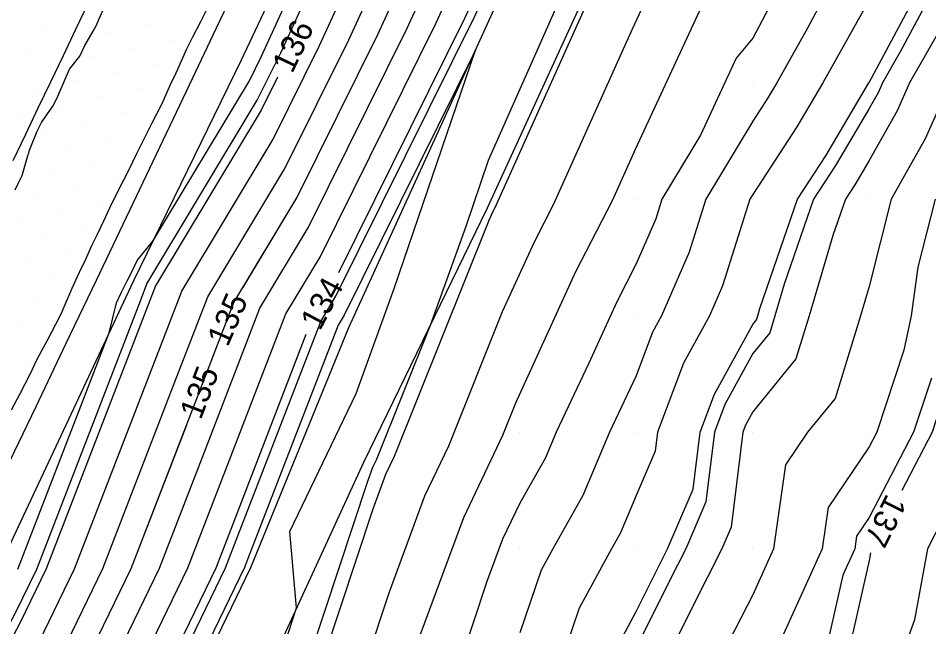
# Model space of a CAD drawing. Extents: x 2354170 to 2357230, y 866100 to 868290.
# Drawn here: x 2355576.9 to 2355655.1, y 866713.3 to 866765.6 of the extents above; entities that cross this region are included whole.
import ezdxf

# ---------------------------------------------------------------- set-up
doc = ezdxf.new("R2010")
doc.units = 0
for name, color, linetype in [('Default', 7, 'Continuous'), ('DTM Contours Major', 7, 'Continuous'), ('DTM Contours Major Text', 7, 'Continuous'), ('DTM Contours Minor', 7, 'Continuous'), ('Exist DTM Breakline', 7, 'Continuous'), ('Exist DTM QL2 LIDAR Elevation Point', 7, 'Continuous'), ('Exist DTM Scan Elevation Point', 7, 'Continuous'), ('Exist Roads EOP', 7, 'Continuous'), ('PH Exist DTM Breakline', 7, 'Continuous')]:
    doc.layers.add(name, color=color, linetype=linetype)

msp = doc.modelspace()

# ---------------------------------------------------------------- linework, layer by layer
at = {"layer": 'Default'}
for points in [[(2355596.186, 866742.409), (2355600.825, 866750.125), (2355607.786, 866764.164), (2355613.063, 866775.69), (2355619.32, 866789.168), (2355623.358, 866798.576), (2355630.241, 866811.687), (2355635.139, 866821.909), (2355639.204, 866832.571)], [(2355555.046, 866648.279), (2355558.111, 866653.769), (2355558.367, 866654.345), (2355567.274, 866670.301), (2355570.808, 866678.298), (2355571.012, 866678.687), (2355579.134, 866693.459), (2355582.72, 866700.272), (2355591.475, 866718.35), (2355594.116, 866725.181), (2355599.899, 866740.174), (2355602.855, 866745.092), (2355612.778, 866765.103), (2355615.379, 866770.784), (2355624.381, 866790.175), (2355626.211, 866794.44), (2355636.352, 866813.755)], [(2355650.01, 866813.458), (2355642.345, 866797.576), (2355641.279, 866794.951), (2355640.378, 866793.327), (2355635.733, 866777.144), (2355634.339, 866773.117), (2355632.601, 866771.024), (2355629.629, 866764.614), (2355622.875, 866749.586), (2355621.203, 866746.336), (2355618.468, 866740.336), (2355613.848, 866728.819), (2355611.808, 866724.516), (2355608.75, 866716.275), (2355606.789, 866710.325), (2355604.634, 866705.434), (2355599.62, 866698.21), (2355594.433, 866689.453), (2355592.93, 866685.026), (2355588.94, 866678.419), (2355582.565, 866666.301), (2355580.255, 866661.64), (2355578.815, 866659.337), (2355576.642, 866655.112)], [(2355552.563, 866647.71), (2355556.564, 866654.877), (2355556.899, 866655.629), (2355564.423, 866669.109), (2355569.312, 866680.171), (2355569.595, 866680.71), (2355576.398, 866693.083), (2355581.593, 866702.952), (2355589.042, 866718.333), (2355592.868, 866728.229), (2355597.661, 866740.657), (2355601.84, 866747.609), (2355610.282, 866764.633), (2355614.221, 866773.237), (2355621.85, 866789.672), (2355624.784, 866796.508), (2355633.296, 866812.721)], [(2355547.597, 866646.572), (2355553.471, 866657.092), (2355553.963, 866658.197), (2355558.723, 866666.725), (2355566.321, 866683.917), (2355566.76, 866684.754), (2355570.926, 866692.33), (2355579.339, 866708.313), (2355584.175, 866718.298), (2355590.37, 866734.325), (2355593.186, 866741.624), (2355599.809, 866752.642), (2355605.29, 866763.694), (2355611.906, 866778.143), (2355616.79, 866788.665), (2355621.931, 866800.644), (2355627.186, 866810.653)], [(2355604.438, 866743.721), (2355615.274, 866765.572), (2355616.537, 866768.331), (2355626.911, 866790.679), (2355627.638, 866792.372), (2355637.041, 866810.283), (2355634.648, 866794.93), (2355632.227, 866784.892)], [(2355689.59, 866810.008), (2355686.413, 866803.575), (2355684.238, 866800.008), (2355683.258, 866796.729), (2355680.811, 866790.008), (2355680.629, 866789.358), (2355679.979, 866788.468), (2355675.096, 866780.008), (2355673.558, 866776.429), (2355669.979, 866770.031), (2355669.972, 866770.015), (2355669.967, 866770.008), (2355669.95, 866769.979), (2355664.254, 866760.008), (2355663.175, 866756.811), (2355659.979, 866751.215), (2355659.605, 866750.381), (2355659.396, 866750.008), (2355659.198, 866749.227), (2355657.931, 866740.008), (2355656.516, 866733.471), (2355655.377, 866730.007), (2355652.772, 866725.013)], [(2355545.114, 866646.003), (2355551.924, 866658.2), (2355552.494, 866659.481), (2355555.873, 866665.533), (2355564.825, 866685.791), (2355565.343, 866686.777), (2355568.19, 866691.954), (2355578.212, 866710.994), (2355581.741, 866718.281), (2355589.122, 866737.373), (2355590.948, 866742.107), (2355598.794, 866755.159), (2355602.794, 866763.225), (2355610.748, 866780.596), (2355614.26, 866788.161), (2355620.504, 866802.712), (2355624.13, 866809.618)], [(2355653.922, 866808.18), (2355649.265, 866798.531), (2355646.586, 866791.936), (2355644.323, 866787.854), (2355641.586, 866778.321), (2355638.912, 866770.596), (2355635.578, 866766.579), (2355629.876, 866754.282), (2355627.9, 866749.884), (2355624.756, 866743.773), (2355619.615, 866732.493), (2355618.503, 866729.721), (2355615.159, 866722.667), (2355610.745, 866710.774)], [(2355692.209, 866807.779), (2355689.979, 866804.853), (2355688.378, 866801.61), (2355687.401, 866800.008), (2355685.694, 866794.293), (2355684.134, 866790.008), (2355683.225, 866786.763), (2355679.979, 866782.313), (2355678.649, 866780.008), (2355676.043, 866773.945), (2355673.841, 866770.008), (2355669.979, 866763.404), (2355668.039, 866760.008), (2355666.006, 866753.981), (2355663.736, 866750.008), (2355663.021, 866746.965), (2355662.126, 866740.008), (2355661.546, 866738.441), (2355660.082, 866730.007), (2355659.979, 866729.728), (2355654.988, 866720.007), (2355653.876, 866713.904), (2355652.484, 866710.007)], [(2355682.483, 866807.505), (2355679.979, 866803.401), (2355678.525, 866801.462), (2355677.9, 866800.008), (2355675.854, 866794.133), (2355673.852, 866790.008), (2355669.979, 866783.368), (2355668.494, 866781.493), (2355668.109, 866780.008), (2355665.463, 866774.524), (2355662.735, 866770.008), (2355659.979, 866765.34), (2355656.942, 866760.008), (2355654.787, 866755.199), (2355651.873, 866750.008), (2355649.979, 866742.518), (2355649.235, 866740.008), (2355647.068, 866732.918), (2355644.69, 866730.007), (2355642.791, 866727.195), (2355641.778, 866720.007), (2355639.979, 866716.059), (2355637.942, 866712.044)], [(2355576.874, 866718.246), (2355584.722, 866738.546), (2355585.351, 866741.114), (2355585.792, 866742.049), (2355586.254, 866743.005), (2355586.711, 866743.894), (2355587.128, 866744.742), (2355588.477, 866746.409), (2355596.763, 866760.192), (2355597.802, 866762.286), (2355608.433, 866785.502), (2355609.2, 866787.154), (2355617.651, 866806.848)], [(2355656.3, 866790.008), (2355654.626, 866785.361), (2355652.633, 866780.008), (2355651.467, 866778.52), (2355649.979, 866775.107), (2355647.478, 866770.008), (2355644.675, 866764.704), (2355642.044, 866760.008), (2355641.277, 866758.71), (2355639.979, 866756.726), (2355635.956, 866750.008), (2355634.527, 866745.459), (2355632.16, 866740.008), (2355631.389, 866738.598), (2355629.979, 866734.854), (2355627.692, 866730.007), (2355625.402, 866724.584), (2355622.812, 866720.007), (2355621.817, 866718.169), (2355619.979, 866712.772)], [(2355628.364, 866711.621), (2355629.979, 866714.604), (2355631.768, 866718.218), (2355632.675, 866720.007), (2355634.867, 866725.119), (2355635.47, 866730.007), (2355636.704, 866733.282), (2355639.979, 866739.264), (2355640.313, 866739.673), (2355640.415, 866740.008), (2355640.599, 866740.628), (2355643.818, 866750.008), (2355646.255, 866753.732), (2355649.963, 866760.008), (2355649.979, 866760.036), (2355655.305, 866770.008), (2355656.725, 866773.262), (2355659.979, 866777.418), (2355660.955, 866779.032), (2355661.425, 866780.008), (2355663.186, 866786.802), (2355665.726, 866790.008), (2355665.961, 866790.405)], [(2355647.856, 866780.949), (2355647.44, 866779.498), (2355646.366, 866776.395), (2355643.234, 866770.008), (2355639.979, 866763.85), (2355638.555, 866762.134), (2355635.485, 866755.514), (2355632.188, 866750.008), (2355631.66, 866748.326), (2355629.979, 866744.454), (2355628.31, 866741.211), (2355625.905, 866735.934), (2355623.109, 866730.007), (2355622.18, 866727.806), (2355619.979, 866723.917), (2355618.509, 866720.818), (2355617.164, 866717.193), (2355614.775, 866710.007), (2355609.978, 866700.398), (2355609.859, 866700.128), (2355609.315, 866699.344), (2355604.484, 866691.184)], [(2355657.32, 866780.008), (2355654.096, 866775.891), (2355651.53, 866770.008), (2355649.979, 866767.104), (2355646.004, 866760.008), (2355643.766, 866756.221), (2355639.979, 866750.433), (2355639.724, 866750.008), (2355637.395, 866742.591), (2355636.273, 866740.008), (2355634.046, 866735.94), (2355631.812, 866730.007), (2355631.611, 866728.375), (2355629.979, 866724.57), (2355628.624, 866721.362), (2355627.857, 866720.007), (2355625.091, 866714.895), (2355623.426, 866710.007)], [(2355630.77, 866779.072), (2355629.879, 866775.967), (2355629.765, 866775.639), (2355629.624, 866775.468), (2355629.382, 866774.946), (2355617.849, 866749.288), (2355617.649, 866748.898), (2355617.321, 866748.179), (2355609.193, 866727.916), (2355608.457, 866726.365), (2355607.355, 866723.394), (2355603.166, 866710.686), (2355602.021, 866708.087), (2355599.357, 866704.249), (2355590.351, 866689.046), (2355590.034, 866688.114)], [(2355658.051, 866768.079), (2355653.453, 866760.008), (2355652.378, 866757.608), (2355649.979, 866753.334), (2355648.744, 866751.243), (2355647.935, 866750.008), (2355646.867, 866746.896), (2355644.825, 866740.008), (2355643.691, 866736.296), (2355639.979, 866731.753), (2355639.361, 866730.625), (2355639.129, 866730.007), (2355638.124, 866721.862), (2355637.329, 866720.007), (2355634.855, 866715.131), (2355632.318, 866710.007)], [(2355576.345, 866731.918), (2355577.054, 866733.27), (2355577.913, 866734.933), (2355578.57, 866736.34), (2355579.427, 866737.926), (2355580.508, 866740.002), (2355580.693, 866740.375), (2355581.547, 866742.372), (2355582.326, 866744.054), (2355582.62, 866744.66), (2355583.232, 866746.043), (2355583.693, 866746.948), (2355584.256, 866748.17), (2355584.783, 866749.278), (2355585.564, 866750.856), (2355586.412, 866752.513), (2355587.088, 866753.942), (2355588.093, 866755.953), (2355588.413, 866756.575), (2355589.28, 866758.24), (2355590.083, 866760.066), (2355590.324, 866760.547), (2355590.623, 866761.194), (2355591.358, 866762.86), (2355591.873, 866763.917), (2355592.586, 866765.283), (2355593.276, 866766.638)], [(2355576.642, 866750.808), (2355576.931, 866751.422), (2355577.242, 866752.039), (2355577.777, 866753.86), (2355577.827, 866753.962), (2355577.868, 866754.229), (2355578.547, 866755.868), (2355578.902, 866756.614), (2355579.892, 866758.018), (2355580.215, 866758.669), (2355580.851, 866760.136), (2355581.327, 866761.178), (2355582.212, 866762.294), (2355582.638, 866763.219), (2355583.354, 866764.458), (2355583.636, 866764.972), (2355583.835, 866765.461), (2355584.369, 866766.65)], [(2355574.855, 866668.044), (2355583.009, 866683.258), (2355586.207, 866692.082), (2355595.849, 866704.811), (2355599.094, 866710.288), (2355599.408, 866710.741), (2355599.543, 866711.047), (2355600.821, 866714.923), (2355600.225, 866721.491), (2355605.927, 866733.325), (2355609.181, 866742.349), (2355616.17, 866762.817), (2355604.886, 866740.059), (2355604.374, 866739.207), (2355596.613, 866719.086), (2355596.342, 866718.385), (2355584.974, 866694.911), (2355584.606, 866694.211), (2355573.847, 866674.642)], [(2355599.177, 866760.495), (2355597.779, 866757.675), (2355588.71, 866742.591), (2355587.873, 866740.42), (2355579.308, 866718.264), (2355577.085, 866713.674), (2355565.454, 866691.578), (2355563.926, 866688.799), (2355563.33, 866687.664), (2355555.792, 866670.608)], [(2355655.635, 866750.008), (2355654.164, 866744.192), (2355653.589, 866740.008), (2355652.946, 866737.04), (2355650.634, 866730.007), (2355649.979, 866728.751), (2355646.455, 866723.531), (2355645.958, 866720.007), (2355642.592, 866712.621)], [(2355557.528, 866648.848), (2355559.657, 866652.661), (2355559.836, 866653.061), (2355570.124, 866671.493), (2355572.303, 866676.425), (2355572.429, 866676.665), (2355581.87, 866693.835), (2355583.847, 866697.591), (2355593.909, 866718.367), (2355595.365, 866722.134), (2355601.648, 866738.426)], [(2355550.08, 866647.141), (2355555.018, 866655.984), (2355555.431, 866656.913), (2355561.573, 866667.917), (2355567.816, 866682.044), (2355568.178, 866682.732), (2355573.662, 866692.706), (2355580.466, 866705.633), (2355586.608, 866718.316), (2355591.619, 866731.277), (2355593.797, 866736.924)], [(2355650.099, 866719.658), (2355649.979, 866718.997), (2355647.957, 866710.007), (2355642.192, 866702.22), (2355640.491, 866700.007), (2355639.979, 866699.02), (2355635.036, 866690.007), (2355629.979, 866680.052), (2355629.958, 866680.007), (2355629.904, 866679.933), (2355621.643, 866669.178), (2355621.291, 866668.624), (2355620.857, 866667.962), (2355615.198, 866658.174), (2355614.3, 866656.535), (2355613.039, 866654.65), (2355611.534, 866652.333), (2355607.599, 866645.439), (2355605.701, 866642.452), (2355603.364, 866638.96), (2355600.868, 866635.268), (2355599.984, 866633.953)]]:
    msp.add_lwpolyline(points, dxfattribs=at)
at = {"layer": 'DTM Contours Major'}
for points in [[(2355593.538, 866736.253), (2355595.423, 866741.141), (2355600.825, 866750.125), (2355607.786, 866764.164), (2355613.063, 866775.69), (2355619.32, 866789.168), (2355623.358, 866798.576), (2355630.241, 866811.687), (2355635.139, 866821.909), (2355636.81, 866826.292)], [(2355650.572, 866787.061), (2355649.979, 866785.468), (2355648.268, 866782.382), (2355647.44, 866779.498), (2355646.366, 866776.395), (2355643.234, 866770.008), (2355639.979, 866763.85), (2355638.555, 866762.134), (2355635.485, 866755.514), (2355632.188, 866750.008), (2355631.66, 866748.326), (2355629.979, 866744.454), (2355628.31, 866741.211), (2355625.905, 866735.934), (2355623.109, 866730.007), (2355622.18, 866727.806), (2355619.979, 866723.917), (2355618.509, 866720.818), (2355617.164, 866717.193), (2355614.775, 866710.007), (2355609.978, 866700.398), (2355609.859, 866700.128), (2355609.315, 866699.344), (2355607.907, 866696.965)], [(2355546.64, 866641.369), (2355550.08, 866647.141), (2355555.018, 866655.984), (2355555.431, 866656.913), (2355561.573, 866667.917), (2355567.816, 866682.044), (2355568.178, 866682.732), (2355573.662, 866692.706), (2355580.466, 866705.633), (2355586.608, 866718.316), (2355591.378, 866730.655)]]:
    msp.add_lwpolyline(points, dxfattribs=at)
at = {"layer": 'DTM Contours Minor'}
for points in [[(2355564.303, 866691.018), (2355564.542, 866691.452), (2355576.709, 866714.568), (2355578.496, 866718.258), (2355587.457, 866741.436), (2355587.964, 866742.752), (2355597.44, 866758.514), (2355599.466, 866762.599), (2355609.204, 866783.867), (2355610.886, 866787.49), (2355618.602, 866805.47), (2355620.056, 866808.24), (2355630.681, 866830.413), (2355631.855, 866833.493), (2355642.322, 866857.44), (2355643.026, 866858.954), (2355649.776, 866871.564)], [(2355551.972, 866638.325), (2355558.356, 866649.038), (2355560.173, 866652.292), (2355560.325, 866652.633), (2355571.074, 866671.891), (2355572.802, 866675.8), (2355572.902, 866675.991), (2355582.782, 866693.961), (2355584.223, 866696.698), (2355594.72, 866718.373), (2355595.781, 866721.118), (2355602.882, 866739.53), (2355604.209, 866741.737), (2355616.106, 866765.729), (2355616.922, 866767.513), (2355627.754, 866790.846), (2355628.113, 866791.683), (2355632.759, 866800.531), (2355631.576, 866792.946), (2355629.024, 866782.362), (2355629.019, 866782.348)], [(2355627.169, 866776.64), (2355626.004, 866773.046), (2355617.278, 866753.34), (2355615.343, 866747.674), (2355612.28, 866739.179), (2355607.641, 866727.615), (2355607.34, 866726.981), (2355606.89, 866725.767), (2355601.958, 866710.806), (2355601.15, 866708.972), (2355599.269, 866706.262), (2355588.99, 866688.91), (2355588.695, 866688.041), (2355587.912, 866686.745), (2355575.228, 866662.633)], [(2355656.564, 866770.008), (2355652.648, 866762.677), (2355651.128, 866760.008), (2355650.772, 866759.214), (2355649.979, 866757.801), (2355647.084, 866752.902), (2355645.19, 866750.008), (2355642.688, 866742.717), (2355641.885, 866740.008), (2355641.439, 866738.548), (2355639.979, 866736.761), (2355637.59, 866732.397), (2355636.69, 866730.007), (2355635.953, 866724.033), (2355634.226, 866720.007), (2355632.797, 866717.189), (2355629.979, 866711.496)], [(2355655.326, 866734.661), (2355653.796, 866730.007), (2355649.979, 866722.691), (2355648.898, 866721.089), (2355648.745, 866720.007), (2355647.712, 866717.74), (2355645.973, 866710.007)]]:
    msp.add_lwpolyline(points, dxfattribs=at)
at = {"layer": 'Exist DTM Breakline'}
msp.add_lwpolyline([(2355601.224, 866805.199), (2355600.144, 866802.944), (2355599.065, 866800.689), (2355597.986, 866798.434), (2355596.908, 866796.178), (2355595.831, 866793.922), (2355594.753, 866791.667), (2355593.676, 866789.411), (2355592.596, 866787.156), (2355591.517, 866784.901), (2355590.437, 866782.646), (2355589.358, 866780.391), (2355588.286, 866778.132), (2355587.214, 866775.874), (2355586.143, 866773.615), (2355585.071, 866771.356), (2355583.996, 866769.099), (2355582.92, 866766.843), (2355581.843, 866764.586), (2355580.767, 866762.33), (2355579.687, 866760.075), (2355578.605, 866757.822), (2355577.523, 866755.568), (2355576.441, 866753.314)], dxfattribs=at)
at = {"layer": 'Exist DTM QL2 LIDAR Elevation Point'}
for p, q in [((2355639.979, 866760.008), (2355639.979, 866760.008)), ((2355649.979, 866760.008), (2355649.979, 866760.008)), ((2355629.979, 866750.008), (2355629.979, 866750.008)), ((2355639.979, 866750.008), (2355639.979, 866750.008)), ((2355649.979, 866750.008), (2355649.979, 866750.008)), ((2355629.979, 866740.008), (2355629.979, 866740.008)), ((2355639.979, 866740.008), (2355639.979, 866740.008)), ((2355649.979, 866740.008), (2355649.979, 866740.008)), ((2355619.979, 866730.007), (2355619.979, 866730.007)), ((2355629.979, 866730.007), (2355629.979, 866730.007)), ((2355639.979, 866730.007), (2355639.979, 866730.007)), ((2355649.979, 866730.007), (2355649.979, 866730.007)), ((2355619.979, 866720.007), (2355619.979, 866720.007)), ((2355629.979, 866720.007), (2355629.979, 866720.007)), ((2355639.979, 866720.007), (2355639.979, 866720.007)), ((2355649.979, 866720.007), (2355649.979, 866720.007))]:
    msp.add_line(p, q, dxfattribs=at)
at = {"layer": 'Exist DTM Scan Elevation Point'}
for p, q in [((2355579.018, 866765.029), (2355579.018, 866765.029)), ((2355588.032, 866765.061), (2355588.032, 866765.061)), ((2355584.568, 866764.355), (2355584.568, 866764.355)), ((2355581.103, 866763.649), (2355581.103, 866763.649)), ((2355590.117, 866763.681), (2355590.117, 866763.681)), ((2355577.639, 866762.944), (2355577.639, 866762.944)), ((2355586.653, 866762.976), (2355586.653, 866762.976)), ((2355579.724, 866761.564), (2355579.724, 866761.564)), ((2355583.188, 866762.27), (2355583.188, 866762.27)), ((2355588.738, 866761.596), (2355588.738, 866761.596)), ((2355592.202, 866762.302), (2355592.202, 866762.302)), ((2355585.273, 866760.891), (2355585.273, 866760.891)), ((2355581.809, 866760.185), (2355581.809, 866760.185)), ((2355590.823, 866760.217), (2355590.823, 866760.217)), ((2355578.344, 866759.48), (2355578.344, 866759.48)), ((2355587.358, 866759.511), (2355587.358, 866759.511)), ((2355583.894, 866758.806), (2355583.894, 866758.806)), ((2355580.429, 866758.1), (2355580.429, 866758.1)), ((2355589.443, 866758.132), (2355589.443, 866758.132)), ((2355576.965, 866757.395), (2355576.965, 866757.395)), ((2355585.979, 866757.426), (2355585.979, 866757.426)), ((2355582.514, 866756.721), (2355582.514, 866756.721)), ((2355579.05, 866756.015), (2355579.05, 866756.015)), ((2355584.599, 866755.341), (2355584.599, 866755.341)), ((2355588.064, 866756.047), (2355588.064, 866756.047)), ((2355581.135, 866754.636), (2355581.135, 866754.636)), ((2355577.67, 866753.93), (2355577.67, 866753.93)), ((2355586.684, 866753.962), (2355586.684, 866753.962)), ((2355583.22, 866753.256), (2355583.22, 866753.256)), ((2355579.755, 866752.551), (2355579.755, 866752.551)), ((2355585.305, 866751.877), (2355585.305, 866751.877)), ((2355581.84, 866751.171), (2355581.84, 866751.171)), ((2355578.376, 866750.466), (2355578.376, 866750.466)), ((2355580.461, 866749.086), (2355580.461, 866749.086)), ((2355583.925, 866749.792), (2355583.925, 866749.792)), ((2355576.997, 866748.381), (2355576.997, 866748.381)), ((2355582.546, 866747.707), (2355582.546, 866747.707)), ((2355579.082, 866747.001), (2355579.082, 866747.001)), ((2355584.631, 866746.327), (2355584.631, 866746.327)), ((2355581.167, 866745.622), (2355581.167, 866745.622)), ((2355577.702, 866744.916), (2355577.702, 866744.916)), ((2355583.252, 866744.242), (2355583.252, 866744.242)), ((2355579.787, 866743.537), (2355579.787, 866743.537)), ((2355581.872, 866742.157), (2355581.872, 866742.157)), ((2355578.408, 866741.452), (2355578.408, 866741.452)), ((2355580.493, 866740.072), (2355580.493, 866740.072)), ((2355577.028, 866739.367), (2355577.028, 866739.367)), ((2355579.113, 866737.987), (2355579.113, 866737.987)), ((2355577.734, 866735.902), (2355577.734, 866735.902)), ((2355577.06, 866730.353), (2355577.06, 866730.353))]:
    msp.add_line(p, q, dxfattribs=at)
at = {"layer": 'Exist Roads EOP'}
msp.add_lwpolyline([(2355614.556, 866808.03), (2355611.971, 866802.615), (2355609.389, 866797.199), (2355606.809, 866791.782), (2355604.23, 866786.365), (2355601.652, 866780.947), (2355599.074, 866775.529), (2355596.496, 866770.111), (2355593.918, 866764.693), (2355591.338, 866759.276), (2355588.758, 866753.859), (2355586.176, 866748.443), (2355583.592, 866743.028), (2355581.007, 866737.613), (2355578.42, 866732.2), (2355575.831, 866726.787)], dxfattribs=at)
at = {"layer": 'PH Exist DTM Breakline'}
for points in [[(2355738.188, 867021.233), (2355736.654, 867014.63), (2355735.024, 867006.387), (2355726.985, 866988.315), (2355722.008, 866974.492), (2355715.235, 866953.25), (2355706.583, 866934.561), (2355695.064, 866910.851), (2355684.262, 866884.645), (2355674.978, 866864.953), (2355661.864, 866842.475), (2355656.813, 866836.759), (2355647.237, 866817.198), (2355637.769, 866796.945), (2355629.36, 866775.863), (2355617.165, 866749.247), (2355606.568, 866727.407), (2355599.058, 866711.095), (2355587.661, 866688.777), (2355575.005, 866662.522), (2355566.348, 866644.235), (2355561.526, 866634.806)], [(2355690.364, 866957.356), (2355683.724, 866941.118), (2355674.11, 866923.371), (2355663.854, 866902.899), (2355652.757, 866880.112), (2355641.761, 866858.564), (2355629.487, 866832.69), (2355617.328, 866807.316), (2355607.786, 866786.873), (2355596.052, 866761.956), (2355586.817, 866743), (2355575.167, 866718.234), (2355561.638, 866689.783), (2355548.114, 866660.93), (2355540.412, 866644.925)], [(2355555.075, 866636.553), (2355563.174, 866650.142), (2355574.709, 866673.411), (2355585.232, 866694.297), (2355596.899, 866718.389), (2355605.311, 866739.005), (2355617.629, 866766.016), (2355628.578, 866791.01), (2355638.953, 866814.635), (2355651.032, 866839.988), (2355663.708, 866865.336), (2355673.382, 866887.896), (2355686.295, 866913.077), (2355698.097, 866938.585), (2355702.449, 866954.123)]]:
    msp.add_lwpolyline(points, dxfattribs=at)

# ---------------------------------------------------------------- texts
at = {"layer": 'Default'}
for s, rotation, p in [('136', 64.65199, (2355600.439, 866760.733)), ('134', 62.21446, (2355602.822, 866738.648)), ('135', 66.46591, (2355594.897, 866737.266)), ('137', 243.48129, (2355651.491, 866724.808))]:
    msp.add_text(s, height=2, rotation=rotation, dxfattribs=at).set_placement(p)
at = {"layer": 'DTM Contours Major Text'}
msp.add_text('135', height=2, rotation=68.90439, dxfattribs=at).set_placement((2355592.584, 866731))

doc.saveas('drawing.dxf')
